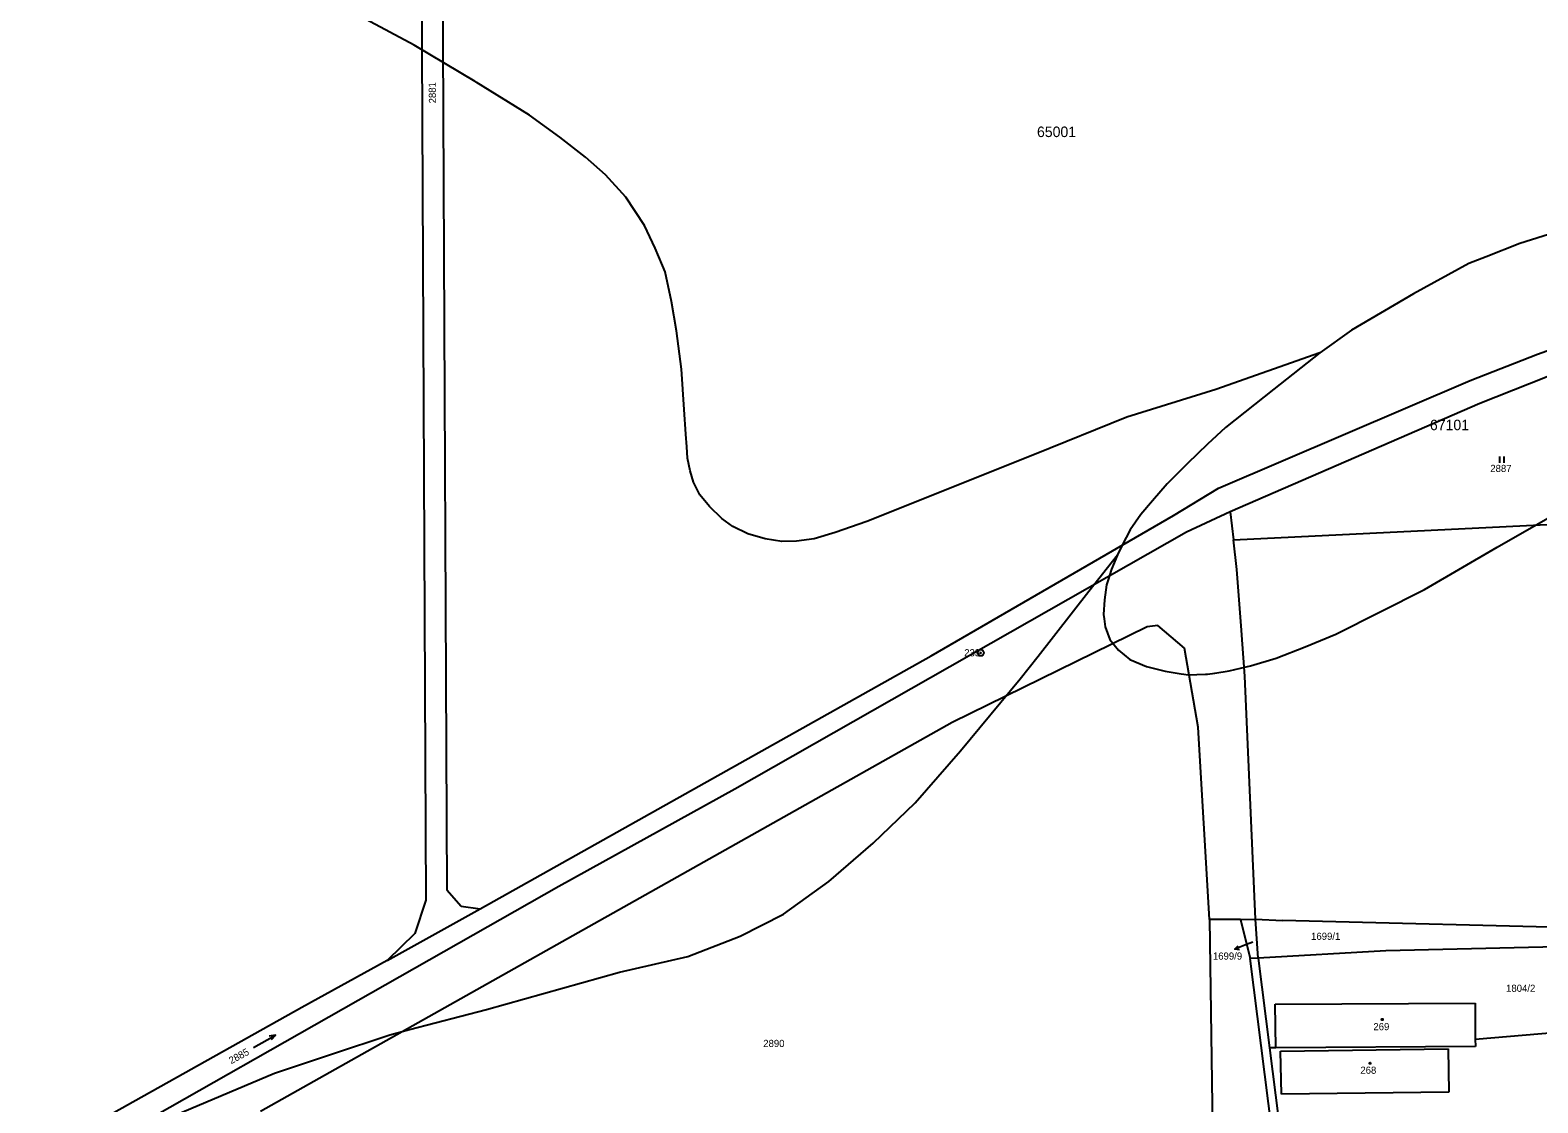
# Model space of a CAD drawing. Extents: x -546762 to -540209, y -1046851 to -1035694.
# Drawn here: x -543066.9 to -542708.2, y -1039224.6 to -1038969.2 of the extents above; entities that cross this region are included whole.
import ezdxf

# ---------------------------------------------------------------- set-up
doc = ezdxf.new("R2010")
doc.units = 0
for name, color, linetype in [('Vrstva 1', 7, 'Continuous'), ('Vrstva 16', 7, 'Continuous'), ('Vrstva 17', 7, 'Continuous'), ('Vrstva 18', 7, 'Continuous'), ('Vrstva 19', 7, 'Continuous'), ('Vrstva 24', 7, 'Continuous'), ('Vrstva 25', 7, 'Continuous'), ('Vrstva 3', 7, 'Continuous'), ('Vrstva 37', 7, 'Continuous'), ('Vrstva 52', 7, 'Continuous'), ('Vrstva 53', 7, 'Continuous'), ('Vrstva 6', 7, 'Continuous')]:
    doc.layers.add(name, color=color, linetype=linetype)

msp = doc.modelspace()

# ---------------------------------------------------------------- linework, layer by layer
at = {"layer": 'Vrstva 1'}
for p, q in [((-542778.91, -1039180.87), (-542776.64, -1039190.18)), ((-542774.72, -1039190.07), (-542775.39, -1039180.79))]:
    msp.add_line(p, q, dxfattribs=at)
for points in [[(-542974.55, -1038804.33), (-542973.68, -1038990.32)], [(-542969.58, -1038804.02), (-542968.71, -1038988.93)], [(-542968.71, -1038988.93), (-542967.84, -1039173.83)], [(-542973.68, -1038990.32), (-542972.82, -1039176.31)], [(-542708.29, -1039046.3), (-542664.68, -1039030.7)], [(-542724.33, -1039052.59), (-542708.29, -1039046.3)], [(-542694.19, -1039047), (-542722.02, -1039058.07)], [(-542784.15, -1039078.22), (-542724.33, -1039052.59)], [(-542722.02, -1039058.07), (-542781.4, -1039083.83)], [(-542794.88, -1039084.72), (-542784.15, -1039078.22)], [(-542852.52, -1039118.15), (-542794.88, -1039084.72)], [(-542781.4, -1039083.83), (-542791.81, -1039088.65)], [(-542781.4, -1039083.83), (-542780.63, -1039090.5)], [(-542780.63, -1039090.5), (-542701.11, -1039086.65)], [(-542791.81, -1039088.65), (-542899.31, -1039149.91)], [(-542779.81, -1039097.55), (-542780.63, -1039090.5)], [(-542778.82, -1039110.95), (-542779.81, -1039097.55)], [(-542801.13, -1039111.19), (-542847.55, -1039133.99)], [(-542798.61, -1039110.92), (-542801.13, -1039111.19)], [(-542792.29, -1039116.3), (-542798.61, -1039110.92)], [(-542777.92, -1039122.99), (-542778.82, -1039110.95)], [(-542959.83, -1039178.34), (-542852.52, -1039118.15)], [(-542789, -1039135.08), (-542792.29, -1039116.3)], [(-542775.39, -1039180.79), (-542777.92, -1039122.99)], [(-542847.55, -1039133.99), (-543012.1, -1039226.63)], [(-542786.29, -1039180.87), (-542789, -1039135.08)], [(-542899.31, -1039149.91), (-542941.19, -1039173.04)], [(-542941.19, -1039173.04), (-543092.05, -1039258.75)], [(-542972.82, -1039176.31), (-542975.38, -1039184.27)], [(-542967.84, -1039173.83), (-542964.38, -1039177.76)], [(-542982.01, -1039190.65), (-542959.83, -1039178.34)], [(-542964.38, -1039177.76), (-542959.83, -1039178.34)], [(-542778.91, -1039180.87), (-542786.29, -1039180.87)], [(-542786.29, -1039180.87), (-542785.51, -1039236.01)], [(-542778.91, -1039180.87), (-542775.39, -1039180.79)], [(-542775.39, -1039180.79), (-542768.97, -1039181.17)], [(-542692.76, -1039183.04), (-542768.97, -1039181.17)], [(-542975.38, -1039184.27), (-542982.01, -1039190.65)], [(-542676.44, -1039186.74), (-542744.34, -1039188.38)], [(-542982.01, -1039190.65), (-543002.31, -1039201.84)], [(-542744.34, -1039188.38), (-542774.72, -1039190.07)], [(-542774.72, -1039190.07), (-542772.02, -1039211.45)], [(-542770.69, -1039201.05), (-542723.14, -1039200.81)], [(-542770.58, -1039211.44), (-542770.69, -1039201.05)], [(-542723.14, -1039200.81), (-542723.08, -1039209.39)], [(-543002.31, -1039201.84), (-543151.21, -1039285.22)], [(-542723.08, -1039209.39), (-542699.81, -1039207.43)], [(-542770.58, -1039211.44), (-542772.02, -1039211.45)], [(-542772.02, -1039211.45), (-542767.75, -1039245.25)], [(-542723.07, -1039211.12), (-542770.58, -1039211.44)], [(-542769.43, -1039212.21), (-542729.51, -1039211.71)], [(-542769.16, -1039222.48), (-542769.43, -1039212.21)], [(-542729.51, -1039211.71), (-542729.39, -1039222)], [(-542723.08, -1039209.39), (-542723.07, -1039211.12)], [(-542729.39, -1039222), (-542769.16, -1039222.48)]]:
    msp.add_lwpolyline(points, dxfattribs=at)
at = {"layer": 'Vrstva 16'}
msp.add_line((-542777.5, -1039186.88), (-542780.29, -1039187.99), dxfattribs=at)
for points in [[(-542779.17, -1039188.09), (-542780.29, -1039187.99), (-542779.54, -1039187.16)], [(-542775.99, -1039186.27), (-542777.5, -1039186.88)]]:
    msp.add_lwpolyline(points, dxfattribs=at)
at = {"layer": 'Vrstva 24'}
for radius in [0.75, 0.1]:
    msp.add_circle((-542840.77, -1039117.4), radius, dxfattribs=at)
at = {"layer": 'Vrstva 25'}
for p, q in [((-542717.21, -1039072.15), (-542717.21, -1039070.65)), ((-542716.21, -1039072.15), (-542716.21, -1039070.65))]:
    msp.add_line(p, q, dxfattribs=at)
for points in [[(-543013.78, -1039211.36), (-543008.56, -1039208.4), (-543010.11, -1039208.71)], [(-543008.56, -1039208.4), (-543009.62, -1039209.58)]]:
    msp.add_lwpolyline(points, dxfattribs=at)
for centre in [(-542745.22, -1039204.71), (-542748.1, -1039215.11)]:
    msp.add_circle(centre, 0.175, dxfattribs=at)
at = {"layer": 'Vrstva 3'}
for points in [[(-542770.69, -1039201.05), (-542723.14, -1039200.81)], [(-542770.58, -1039211.44), (-542770.69, -1039201.05)], [(-542723.14, -1039200.81), (-542723.08, -1039209.39)], [(-542723.07, -1039211.12), (-542770.58, -1039211.44)], [(-542769.43, -1039212.21), (-542729.51, -1039211.71)], [(-542769.16, -1039222.48), (-542769.43, -1039212.21)], [(-542729.51, -1039211.71), (-542729.39, -1039222)], [(-542723.08, -1039209.39), (-542723.07, -1039211.12)], [(-542729.39, -1039222), (-542769.16, -1039222.48)]]:
    msp.add_lwpolyline(points, dxfattribs=at)
at = {"layer": 'Vrstva 37'}
for centre in [(-542745.22, -1039204.71), (-542748.1, -1039215.11)]:
    msp.add_circle(centre, 0.175, dxfattribs=at)
at = {"layer": 'Vrstva 52'}
for points in [[(-542892.06, -1039090.3), (-542896.16, -1039089.1), (-542899.74, -1039087.31), (-542902.39, -1039085.43), (-542905.29, -1039082.61), (-542907.6, -1039079.79), (-542909.13, -1039076.8), (-542909.9, -1039074.07), (-542910.5, -1039071.08), (-542910.67, -1039068.35), (-542910.93, -1039065.36), (-542911.35, -1039059.47), (-542911.95, -1039049.91), (-542913.14, -1039040.79), (-542914.34, -1039033.77), (-542915.83, -1039026.74), (-542916.48, -1039025.19), (-542918.22, -1039021.06), (-542920.76, -1039015.68), (-542925.24, -1039008.96), (-542930.02, -1039003.58), (-542934.8, -1038999.39), (-542940.93, -1038994.61), (-542948.1, -1038989.38), (-542960.8, -1038981.56), (-542961.05, -1038981.41), (-542975.59, -1038972.75), (-542991.72, -1038964.08)], [(-542615.06, -1039002.55), (-542628.9, -1039004.45), (-542639.51, -1039005.64), (-542647.72, -1039006.24), (-542656.54, -1039007.44), (-542665.91, -1039008.89), (-542676.07, -1039010.69), (-542686.37, -1039012.63), (-542700.12, -1039016.07), (-542712.51, -1039019.95), (-542720.49, -1039023.11), (-542724.61, -1039024.74), (-542737.76, -1039031.91), (-542752.54, -1039040.58), (-542760.09, -1039045.96)], [(-542760.09, -1039045.96), (-542784.82, -1039054.73), (-542805.99, -1039061.27), (-542827.95, -1039070.16), (-542867.86, -1039086.18), (-542875.38, -1039088.74), (-542880.41, -1039090.28), (-542884.59, -1039090.79), (-542888.09, -1039090.87), (-542892.06, -1039090.3)], [(-542760.09, -1039045.96), (-542770.99, -1039054.63), (-542782.49, -1039063.74), (-542786.84, -1039067.75), (-542791.54, -1039072.36), (-542796.4, -1039077.14), (-542799.9, -1039081.24), (-542802.63, -1039084.49), (-542805.19, -1039088.16), (-542806.16, -1039089.94), (-542806.73, -1039090.98), (-542808.18, -1039094.05)], [(-542787.26, -1039122.51), (-542786.84, -1039122.49), (-542785.02, -1039122.22), (-542781.64, -1039121.72), (-542778.92, -1039121.08), (-542776.6, -1039120.53), (-542770.45, -1039118.65), (-542763.54, -1039116), (-542756.29, -1039112.93), (-542735.2, -1039102.34), (-542717.88, -1039092.26), (-542701.9, -1039083.16)], [(-543072.22, -1039251.7), (-543056.36, -1039241.8), (-543032.31, -1039227.41), (-543008.78, -1039217.47), (-542995.21, -1039212.95), (-542981.34, -1039208.32), (-542976.66, -1039207.09), (-542958.38, -1039202.29), (-542926.72, -1039193.47), (-542910.43, -1039189.74), (-542898, -1039184.84), (-542887.69, -1039179.61), (-542876.94, -1039171.84), (-542866.33, -1039162.72), (-542856.33, -1039153.16), (-542845.57, -1039140.75), (-542831.34, -1039123.57), (-542827.13, -1039118.2), (-542815.02, -1039102.77), (-542808.18, -1039094.05)], [(-542808.18, -1039094.05), (-542809.63, -1039097.47), (-542810.54, -1039100.31), (-542810.83, -1039101.23), (-542811.34, -1039104.81), (-542811.51, -1039108.31), (-542811.39, -1039109.33), (-542811.17, -1039111.22), (-542810.06, -1039114.21), (-542808.01, -1039116.77), (-542805.28, -1039118.99), (-542801.35, -1039120.7), (-542796.91, -1039121.81), (-542793.08, -1039122.4), (-542792.45, -1039122.5), (-542791.37, -1039122.66), (-542787.26, -1039122.51)]]:
    msp.add_lwpolyline(points, dxfattribs=at)
at = {"layer": 'Vrstva 6'}
for points in [[(-542774.72, -1039190.07), (-542776.64, -1039190.18)], [(-542769.67, -1039245.38), (-542776.64, -1039190.18)]]:
    msp.add_lwpolyline(points, dxfattribs=at)

# ---------------------------------------------------------------- texts
at = {"layer": 'Vrstva 16'}
msp.add_text('1699/9', height=1.7, dxfattribs=at).set_placement((-542785.51, -1039190.45))
at = {"layer": 'Vrstva 17'}
msp.add_text('233', height=1.7, dxfattribs=at).set_placement((-542844.69, -1039118.25))
at = {"layer": 'Vrstva 18'}
for s, rotation, p in [('2881', 91.1003, (-542970.36, -1038986.58)), ('2885', 28.6373, (-543019.1, -1039215.37))]:
    msp.add_text(s, height=1.7, rotation=rotation, dxfattribs=at).set_placement(p)
for s, height, p in [('2887', 1.7, (-542719.51, -1039074.36)), ('1699/9', 0.1, (-542776.2, -1039186.27)), ('1699/1', 1.7, (-542762.15, -1039185.75)), ('1804/2', 1.7, (-542715.75, -1039198.12)), ('2890', 1.7, (-542892.51, -1039211.25))]:
    msp.add_text(s, height=height, dxfattribs=at).set_placement(p)
at = {"layer": 'Vrstva 19'}
for s, p in [('269', (-542747.33, -1039207.26)), ('268', (-542750.43, -1039217.63))]:
    msp.add_text(s, height=1.7, dxfattribs=at).set_placement(p)
at = {"layer": 'Vrstva 53'}
for s, p in [('65001', (-542827.37, -1038994.62)), ('67101', (-542733.87, -1039064.41))]:
    msp.add_text(s, height=2.5, dxfattribs=at).set_placement(p)

doc.saveas('drawing.dxf')
